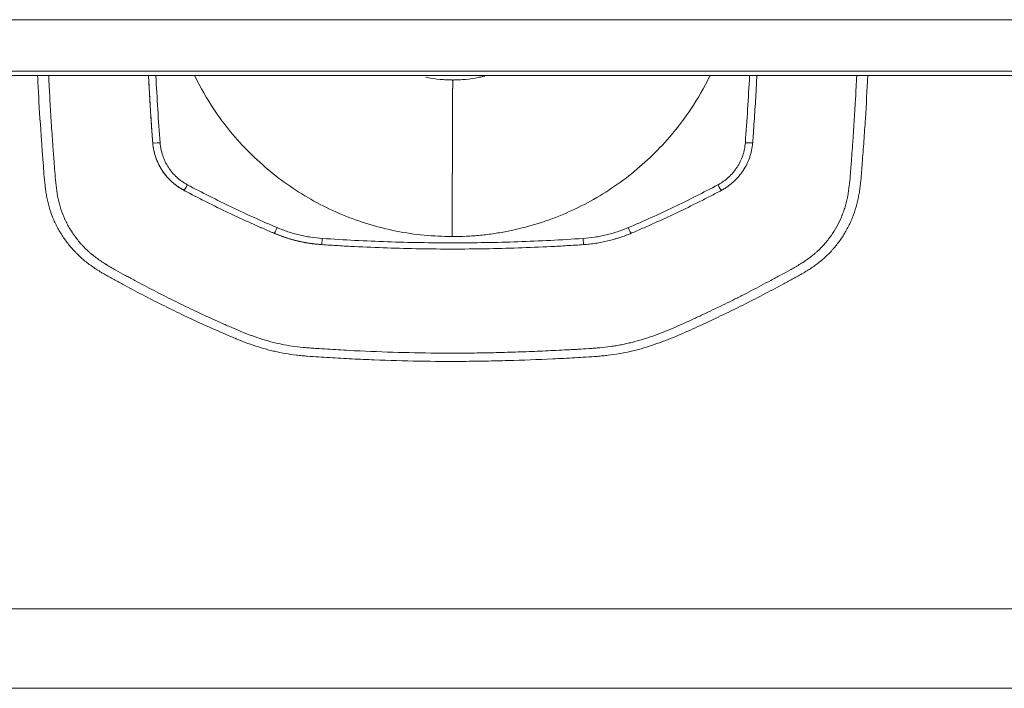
# Model space of a CAD drawing. Header units: millimetres. Extents: x 0 to 594, y 0 to 420.
# Tile 308 of 656: x 256.12 to 262.79, y 268.23 to 272.76. Entities that reach past the tile are written whole.
import ezdxf

# ---------------------------------------------------------------- set-up
doc = ezdxf.new("R2010")
doc.units = ezdxf.units.MM
doc.layers.add('1', color=7, linetype='Continuous', true_color=0xffffff)

msp = doc.modelspace()

# ---------------------------------------------------------------- linework, layer by layer
at = {"layer": '1', "color": 155, "linetype": 'Continuous', "lineweight": 13}
for p, q in [((257.0233, 271.9244), (257.0233, 271.9244)), ((257.2348, 271.6012), (257.2348, 271.6012)), ((257.8459, 271.3105), (257.8459, 271.3105))]:
    msp.add_line(p, q, dxfattribs=at)
at = {"layer": '1', "color": 155, "linetype": 'Continuous', "lineweight": 18}
msp.add_line((258.1568, 271.2344), (258.1569, 271.2344), dxfattribs=at)
at = {"layer": '1', "color": 155, "linetype": 'Continuous', "lineweight": 13}
for centre, major_axis, ratio, start_param, end_param in [((280.9646, 272.8253), (-501.6214, -0.002), 0.000138, 1.518014, 1.624093), ((280.9646, 272.4766), (-501.2727, -0.002), 0.000138, 1.518013, 1.624092), ((257.0732, 271.9281), (-0.0499, -0.0038), 0.107233, 0.001729, 1.564408), ((261.0363, 271.9282), (-0.0499, 0.0038), 0.106972, 1.580664, 3.143343), ((257.2582, 271.6454), (-0.0234, -0.0442), 0.063149, 0.000692, 1.455851), ((260.8511, 271.6454), (-0.0234, 0.0442), 0.06009, 1.687369, 3.142528), ((257.8654, 271.3565), (-0.0195, -0.046), 0.062481, 0.000551, 1.428701), ((260.2438, 271.3566), (0.0195, -0.046), 0.059293, 4.85584, 6.28399), ((258.1719, 271.2835), (-0.0034, -0.0499), 0.012696, 6.283165, 7.693221), ((259.9373, 271.2835), (-0.0034, 0.0499), 0.009235, 1.73179, 3.141847)]:
    msp.add_ellipse(centre, major_axis=major_axis, ratio=ratio, start_param=start_param, end_param=end_param, dxfattribs=at)
at = {"layer": '1', "color": 155, "linetype": 'Continuous', "lineweight": 18}
for points, knots in [([(254.5428, 272.379), (258.1013, 272.379), (265.2204, 272.379), (275.9077, 272.379), (286.5968, 272.379), (297.1776, 272.3791), (304.1901, 272.3792), (307.6422, 272.3792)], [0, 0, 0, 0, 0.201201, 0.402401, 0.603602, 0.804802, 1, 1, 1, 1]), ([(256.2942, 271.6355), (256.2913, 271.6605), (256.289, 271.6855), (256.2849, 271.7356), (256.2832, 271.7607), (256.2805, 271.7983), (256.2796, 271.8109), (256.2777, 271.836), (256.2767, 271.8485), (256.2739, 271.8862), (256.272, 271.9113), (256.263, 272.0369), (256.2567, 272.1376), (256.2486, 272.2852), (256.2462, 272.332), (256.2441, 272.3789)], [0, 0, 0, 0, 0.101461, 0.101461, 0.202922, 0.202922, 0.253653, 0.253653, 0.304383, 0.304383, 0.405844, 0.405844, 0.811688, 0.811688, 1, 1, 1, 1]), ([(261.8652, 272.3782), (261.8607, 272.2805), (261.8553, 272.1829), (261.846, 272.0353), (261.8427, 271.9852), (261.8355, 271.8851), (261.8317, 271.835), (261.8269, 271.7726), (261.8255, 271.7538), (261.824, 271.7351), (261.823, 271.7226), (261.8225, 271.7164), (261.8211, 271.6976), (261.8195, 271.6789), (261.8177, 271.6602), (261.8164, 271.6478), (261.8158, 271.6415), (261.8136, 271.6229), (261.8119, 271.6105), (261.8082, 271.5858), (261.8061, 271.5736), (261.7991, 271.5369), (261.7934, 271.5127), (261.7797, 271.465), (261.7717, 271.4414), (261.7612, 271.4153), (261.7601, 271.4124), (261.7577, 271.4066), (261.7565, 271.4037), (261.7528, 271.395), (261.7502, 271.3893), (261.7424, 271.3723), (261.737, 271.3611), (261.7197, 271.3281), (261.7072, 271.3068), (261.68, 271.2654), (261.6654, 271.2453), (261.6457, 271.2211), (261.6397, 271.2139), (261.6335, 271.2068), (261.6294, 271.2021), (261.6273, 271.1997), (261.6168, 271.188), (261.5996, 271.1699), (261.5815, 271.1527), (261.5631, 271.136), (261.5536, 271.128), (261.5247, 271.1045), (261.5046, 271.0898), (261.4735, 271.0689), (261.4629, 271.0621), (261.447, 271.0522), (261.4416, 271.0489), (261.4309, 271.0424), (261.4255, 271.0392), (261.3984, 271.0233), (261.3765, 271.0112), (261.3434, 270.9933), (261.3323, 270.9873), (261.3102, 270.9756), (261.2991, 270.9697), (261.2437, 270.9403), (261.1995, 270.9168), (261.1107, 270.8701), (261.0662, 270.8471), (260.9765, 270.8021), (260.9314, 270.7802), (260.8408, 270.7371), (260.7954, 270.7158), (260.7271, 270.6841), (260.7044, 270.6736), (260.6587, 270.6528), (260.6129, 270.6323), (260.5667, 270.6127), (260.5319, 270.5984), (260.5202, 270.5938), (260.4968, 270.5846), (260.4851, 270.5802), (260.4498, 270.5671), (260.4261, 270.5588), (260.3784, 270.5431), (260.3544, 270.5358), (260.3182, 270.5256), (260.3, 270.5207), (260.2817, 270.5162), (260.2694, 270.5132), (260.2633, 270.5118), (260.2326, 270.5048), (260.208, 270.4999), (260.1584, 270.4914), (260.1336, 270.4879), (260.0961, 270.4833), (260.0836, 270.482), (260.0586, 270.4795), (260.0461, 270.4783), (259.9833, 270.473), (259.933, 270.4703), (259.8325, 270.4649), (259.7822, 270.4624), (259.6313, 270.4554), (259.5306, 270.4514), (259.3796, 270.4471), (259.3293, 270.4459), (259.2286, 270.4441), (259.1782, 270.4435), (259.0271, 270.4426), (258.8258, 270.4437), (258.6245, 270.4494), (258.4736, 270.4553), (258.4233, 270.4576), (258.3228, 270.4626), (258.2725, 270.4654), (258.172, 270.4715), (258.1217, 270.4749), (258.0652, 270.4789), (258.059, 270.4794), (258.0464, 270.4804), (258.0277, 270.4821), (258.0089, 270.4841), (257.9716, 270.4886), (257.9467, 270.4923), (257.8973, 270.5008), (257.8727, 270.5056), (257.8421, 270.5126), (257.836, 270.514), (257.8238, 270.517), (257.8177, 270.5185), (257.7994, 270.5232), (257.7873, 270.5264), (257.727, 270.5437), (257.6798, 270.5602), (257.6213, 270.5828), (257.6097, 270.5874), (257.5864, 270.5968), (257.5517, 270.6111), (257.5172, 270.626), (257.4483, 270.656), (257.4026, 270.6764), (257.3115, 270.718), (257.2661, 270.7391), (257.1757, 270.7823), (257.0856, 270.8262), (256.9964, 270.8717), (256.9076, 270.918), (256.8634, 270.9415), (256.7972, 270.977), (256.7751, 270.9888), (256.7312, 271.013), (256.7095, 271.0253), (256.6826, 271.0414), (256.6772, 271.0446), (256.6666, 271.0512), (256.6612, 271.0545), (256.6454, 271.0645), (256.6349, 271.0713), (256.604, 271.0923), (256.584, 271.107), (256.5455, 271.1383), (256.527, 271.155), (256.505, 271.177), (256.4984, 271.1837), (256.492, 271.1905), (256.4877, 271.1951), (256.4856, 271.1974), (256.4751, 271.209), (256.467, 271.2185), (256.4434, 271.2473), (256.4287, 271.2673), (256.4014, 271.3084), (256.3888, 271.3297), (256.3715, 271.3625), (256.3659, 271.3737), (256.3581, 271.3906), (256.3555, 271.3963), (256.3505, 271.4078), (256.3481, 271.4135), (256.3365, 271.4424), (256.3284, 271.4658), (256.3182, 271.5015), (256.3152, 271.5134), (256.3097, 271.5375), (256.3047, 271.5617), (256.2998, 271.5923), (256.2968, 271.6139), (256.2955, 271.6247), (256.2948, 271.6301), (256.2945, 271.6328), (256.2943, 271.6342), (256.2943, 271.6348), (256.2942, 271.6352), (256.2942, 271.6353), (256.2942, 271.6355)], [0, 0, 0, 0, 0.040547, 0.040547, 0.061405, 0.061405, 0.082263, 0.082263, 0.087477, 0.090084, 0.090084, 0.092691, 0.092691, 0.097906, 0.100513, 0.100513, 0.10312, 0.10312, 0.108335, 0.108335, 0.113549, 0.113549, 0.123978, 0.123978, 0.134407, 0.134407, 0.13571, 0.13571, 0.137014, 0.137014, 0.139621, 0.139621, 0.144836, 0.144836, 0.155264, 0.155264, 0.165693, 0.165693, 0.168301, 0.169604, 0.169604, 0.170908, 0.170908, 0.176122, 0.181337, 0.181337, 0.186551, 0.186551, 0.19698, 0.19698, 0.202194, 0.202194, 0.204801, 0.204801, 0.207409, 0.207409, 0.217837, 0.217837, 0.223052, 0.223052, 0.228266, 0.228266, 0.249124, 0.249124, 0.269982, 0.269982, 0.290839, 0.290839, 0.311697, 0.311697, 0.322126, 0.322126, 0.332555, 0.342983, 0.342983, 0.348198, 0.348198, 0.353412, 0.353412, 0.363841, 0.363841, 0.37427, 0.37427, 0.379484, 0.382092, 0.382092, 0.384699, 0.384699, 0.395128, 0.395128, 0.405556, 0.405556, 0.410771, 0.410771, 0.415985, 0.415985, 0.436843, 0.436843, 0.457701, 0.457701, 0.499416, 0.499416, 0.520274, 0.520274, 0.541131, 0.541131, 0.582847, 0.624562, 0.624562, 0.64542, 0.64542, 0.666277, 0.666277, 0.687135, 0.687135, 0.689742, 0.689742, 0.692349, 0.697564, 0.697564, 0.707993, 0.707993, 0.718421, 0.718421, 0.721029, 0.721029, 0.723636, 0.723636, 0.72885, 0.72885, 0.749708, 0.749708, 0.754922, 0.754922, 0.760137, 0.770566, 0.770566, 0.791423, 0.791423, 0.812281, 0.812281, 0.833139, 0.853996, 0.853996, 0.874854, 0.874854, 0.885283, 0.885283, 0.895712, 0.895712, 0.898319, 0.898319, 0.900926, 0.900926, 0.90614, 0.90614, 0.916569, 0.916569, 0.926998, 0.926998, 0.929605, 0.930909, 0.930909, 0.932213, 0.932213, 0.937427, 0.937427, 0.947856, 0.947856, 0.958285, 0.958285, 0.963499, 0.963499, 0.966106, 0.966106, 0.968713, 0.968713, 0.979142, 0.979142, 0.984357, 0.984357, 0.989571, 0.994786, 0.997393, 0.998696, 0.999348, 0.999674, 0.999837, 0.999919, 0.999919, 1, 1, 1, 1]), ([(261.1147, 272.3785), (261.1125, 272.3355), (261.1102, 272.2925), (261.1047, 272.1953), (261.0997, 272.1139), (261.0931, 272.0191), (261.0897, 271.9717), (261.0879, 271.9481), (261.0872, 271.9379), (261.0867, 271.9311), (261.0864, 271.9278), (261.0861, 271.9244)], [0, 0, 0, 0, 0.283539, 0.283539, 0.64177, 0.820885, 0.910442, 0.955221, 0.977611, 0.977611, 1, 1, 1, 1]), ([(259.052, 271.2878), (259.052, 271.3029), (259.052, 271.3218), (259.052, 271.3444), (259.052, 271.3594), (259.052, 271.3764), (259.052, 271.3914), (259.052, 271.4007), (259.052, 271.4101), (259.052, 271.425), (259.052, 271.4418), (259.052, 271.4566), (259.052, 271.4788), (259.0521, 271.4989), (259.0521, 271.5171), (259.0521, 271.5243), (259.0521, 271.537), (259.0521, 271.5513), (259.0521, 271.5638), (259.0521, 271.5708), (259.0521, 271.5814), (259.0521, 271.5972), (259.0522, 271.6128), (259.0522, 271.6231), (259.0522, 271.6299), (259.0522, 271.6452), (259.0522, 271.6604), (259.0522, 271.6728), (259.0522, 271.6761), (259.0522, 271.6783), (259.0522, 271.6824), (259.0522, 271.6954), (259.0523, 271.7098), (259.0523, 271.7224), (259.0523, 271.7263), (259.0523, 271.7301), (259.0523, 271.7394), (259.0523, 271.7524), (259.0523, 271.764), (259.0523, 271.7699), (259.0523, 271.7718), (259.0523, 271.7736), (259.0524, 271.7795), (259.0524, 271.8083), (259.0525, 271.8371), (259.0525, 271.863), (259.0525, 271.8732), (259.0525, 271.8832), (259.0526, 271.8931), (259.0526, 271.9027), (259.0526, 271.9146), (259.0526, 271.9261), (259.0527, 271.9352), (259.0527, 271.944), (259.0527, 271.9527), (259.0527, 271.9613), (259.0528, 271.9739), (259.0528, 271.986), (259.0528, 271.9977), (259.0528, 272.0054), (259.0529, 272.0138), (259.0529, 272.0212), (259.0529, 272.0257), (259.0529, 272.0302), (259.0529, 272.0372), (259.053, 272.0449), (259.053, 272.0517), (259.053, 272.06), (259.0531, 272.0676), (259.0531, 272.0738), (259.0531, 272.0758), (259.0531, 272.0777), (259.0531, 272.0839), (259.0531, 272.0909), (259.0532, 272.0982), (259.0532, 272.1039), (259.0532, 272.1109), (259.0533, 272.1176), (259.0533, 272.1229), (259.0533, 272.1282), (259.0533, 272.1333), (259.0534, 272.1383), (259.0534, 272.1456), (259.0534, 272.1528), (259.0535, 272.1596), (259.0535, 272.1641), (259.0535, 272.1691), (259.0535, 272.1734), (259.0536, 272.176), (259.0536, 272.1786), (259.0536, 272.1827), (259.0536, 272.187), (259.0536, 272.19), (259.0536, 272.1912), (259.0537, 272.1924), (259.0537, 272.1963), (259.0537, 272.2004), (259.0537, 272.2038), (259.0537, 272.2047), (259.0537, 272.2053), (259.0537, 272.2065), (259.0538, 272.2101), (259.0538, 272.214), (259.0538, 272.2174), (259.0538, 272.2185), (259.0538, 272.2195), (259.0539, 272.222), (259.0539, 272.2255), (259.0539, 272.2287), (259.0539, 272.2306), (259.0539, 272.2326), (259.054, 272.2357), (259.054, 272.239), (259.054, 272.2419), (259.054, 272.2463), (259.0541, 272.2504), (259.0541, 272.2544), (259.0541, 272.2571), (259.0542, 272.2596), (259.0542, 272.2621), (259.0542, 272.2646), (259.0543, 272.2676), (259.0543, 272.2706), (259.0543, 272.2729), (259.0543, 272.2757), (259.0544, 272.2784), (259.0544, 272.2811), (259.0544, 272.2837), (259.0545, 272.2867), (259.0545, 272.2901), (259.0546, 272.2929), (259.0546, 272.2957), (259.0546, 272.2983), (259.0547, 272.3009), (259.0547, 272.3042), (259.0548, 272.3074), (259.0548, 272.3103), (259.0549, 272.3125), (259.0549, 272.3146), (259.0549, 272.3167), (259.055, 272.3186), (259.055, 272.3205), (259.055, 272.3223), (259.0551, 272.3247), (259.0551, 272.3269), (259.0552, 272.3291), (259.0552, 272.3306), (259.0553, 272.3321), (259.0553, 272.3335), (259.0553, 272.3349), (259.0554, 272.3364), (259.0554, 272.3377), (259.0555, 272.3387), (259.0555, 272.3397), (259.0555, 272.3408), (259.0556, 272.3421), (259.0556, 272.3431), (259.0557, 272.3441), (259.0557, 272.3451), (259.0557, 272.346), (259.0558, 272.3471), (259.0558, 272.3477), (259.0558, 272.3481)], [0, 0, 0, 0, 0.016744, 0.02093, 0.025115, 0.033487, 0.039766, 0.041859, 0.043952, 0.050231, 0.058603, 0.062789, 0.066975, 0.083718, 0.085811, 0.087904, 0.09209, 0.100462, 0.104648, 0.106741, 0.108834, 0.117206, 0.125577, 0.12767, 0.129763, 0.133949, 0.146507, 0.148862, 0.149646, 0.150693, 0.151739, 0.154879, 0.167436, 0.170576, 0.171622, 0.172669, 0.175808, 0.18418, 0.190459, 0.192029, 0.192552, 0.193075, 0.194645, 0.200924, 0.234411, 0.238597, 0.242783, 0.251155, 0.255341, 0.259527, 0.267898, 0.27627, 0.280456, 0.284642, 0.293014, 0.2972, 0.301386, 0.318129, 0.322315, 0.326501, 0.334873, 0.341152, 0.343245, 0.345338, 0.351617, 0.359988, 0.364174, 0.36836, 0.380918, 0.384057, 0.385104, 0.38615, 0.38929, 0.401848, 0.406033, 0.410219, 0.418591, 0.426963, 0.431149, 0.435335, 0.443707, 0.447893, 0.452079, 0.468822, 0.473008, 0.477194, 0.485566, 0.491845, 0.493938, 0.496031, 0.502309, 0.510681, 0.513821, 0.514867, 0.515914, 0.519053, 0.531611, 0.533965, 0.53475, 0.535797, 0.536843, 0.539983, 0.55254, 0.55568, 0.556726, 0.557773, 0.560912, 0.569284, 0.575563, 0.577656, 0.579749, 0.586028, 0.5944, 0.598585, 0.602771, 0.619515, 0.623701, 0.627887, 0.636259, 0.640445, 0.64463, 0.653002, 0.661374, 0.66556, 0.669746, 0.682304, 0.68649, 0.690676, 0.703233, 0.711605, 0.719977, 0.728349, 0.736721, 0.745092, 0.753464, 0.770208, 0.77858, 0.786952, 0.795323, 0.803695, 0.812067, 0.820439, 0.828811, 0.837182, 0.853926, 0.862298, 0.87067, 0.879042, 0.887413, 0.895785, 0.904157, 0.916715, 0.920901, 0.925087, 0.937644, 0.946016, 0.954388, 0.96276, 0.971132, 0.979503, 0.987875, 1, 1, 1, 1]), ([(257.2348, 271.6012), (257.2346, 271.6013), (257.2344, 271.6014), (257.2339, 271.6017), (257.2332, 271.6021), (257.2316, 271.6029), (257.2283, 271.6047), (257.2219, 271.6083), (257.2092, 271.6159), (257.1916, 271.6274), (257.1782, 271.6376), (257.1683, 271.6455), (257.1651, 271.6482), (257.1587, 271.6537), (257.1555, 271.6565), (257.1399, 271.6708), (257.1283, 271.6829), (257.1067, 271.7083), (257.0967, 271.7217), (257.0829, 271.7427), (257.0786, 271.7499), (257.0734, 271.759), (257.0723, 271.7609), (257.0703, 271.7646), (257.0693, 271.7665), (257.0664, 271.7721), (257.0644, 271.7758), (257.0552, 271.7947), (257.0489, 271.8101), (257.0381, 271.8417), (257.0337, 271.8578), (257.0295, 271.8784), (257.0287, 271.8825), (257.0273, 271.8908), (257.0266, 271.895), (257.0255, 271.9033), (257.0247, 271.9096), (257.024, 271.917), (257.0236, 271.9207), (257.0235, 271.9225), (257.0234, 271.9233), (257.0234, 271.9238), (257.0234, 271.9241), (257.0233, 271.9244)], [0, 0, 0, 0, 0.001953, 0.001953, 0.003906, 0.007812, 0.015625, 0.03125, 0.0625, 0.125, 0.1875, 0.1875, 0.21875, 0.21875, 0.25, 0.25, 0.375, 0.375, 0.5, 0.5, 0.5625, 0.5625, 0.578125, 0.578125, 0.59375, 0.59375, 0.625, 0.625, 0.75, 0.75, 0.875, 0.875, 0.90625, 0.90625, 0.9375, 0.9375, 0.96875, 0.984375, 0.992187, 0.996094, 0.998047, 0.998047, 1, 1, 1, 1]), ([(261.0861, 271.9244), (261.0861, 271.9241), (261.0861, 271.9238), (261.0861, 271.9233), (261.086, 271.9225), (261.0858, 271.9207), (261.0855, 271.917), (261.0848, 271.9097), (261.083, 271.8951), (261.0794, 271.8744), (261.0755, 271.858), (261.0722, 271.8459), (261.071, 271.8418), (261.0686, 271.8338), (261.0673, 271.8298), (261.0604, 271.8098), (261.054, 271.7943), (261.0393, 271.7643), (261.0311, 271.7498), (261.0174, 271.7288), (261.0125, 271.7219), (261.0062, 271.7135), (261.005, 271.7118), (261.0024, 271.7084), (261.0011, 271.7068), (260.9971, 271.7018), (260.9944, 271.6986), (260.9808, 271.6825), (260.9692, 271.6705), (260.9445, 271.648), (260.9315, 271.6375), (260.9143, 271.6254), (260.9109, 271.623), (260.9038, 271.6183), (260.9002, 271.616), (260.893, 271.6116), (260.8875, 271.6084), (260.8811, 271.6047), (260.8778, 271.603), (260.8762, 271.6021), (260.8755, 271.6017), (260.875, 271.6015), (260.8748, 271.6013), (260.8745, 271.6012)], [0, 0, 0, 0, 0.001953, 0.001953, 0.003906, 0.007813, 0.015625, 0.03125, 0.0625, 0.125, 0.1875, 0.1875, 0.21875, 0.21875, 0.25, 0.25, 0.375, 0.375, 0.5, 0.5, 0.5625, 0.5625, 0.578125, 0.578125, 0.59375, 0.59375, 0.625, 0.625, 0.75, 0.75, 0.875, 0.875, 0.90625, 0.90625, 0.9375, 0.9375, 0.96875, 0.984375, 0.992187, 0.996094, 0.998047, 0.998047, 1, 1, 1, 1]), ([(257.2348, 271.6012), (257.2846, 271.5748), (257.3347, 271.5489), (257.4356, 271.4982), (257.4862, 271.4735), (257.6391, 271.4008), (257.742, 271.3545), (257.8459, 271.3105)], [0, 0, 0, 0, 0.25, 0.25, 0.5, 0.5, 1, 1, 1, 1]), ([(260.8745, 271.6012), (260.8496, 271.588), (260.8246, 271.5749), (260.7745, 271.5491), (260.7493, 271.5363), (260.6737, 271.4983), (260.623, 271.4735), (260.5211, 271.425), (260.4699, 271.4013), (260.3927, 271.3666), (260.3669, 271.3552), (260.3152, 271.3327), (260.2893, 271.3215), (260.2633, 271.3105)], [0, 0, 0, 0, 0.125, 0.125, 0.25, 0.25, 0.5, 0.5, 0.75, 0.75, 0.875, 0.875, 1, 1, 1, 1]), ([(258.1685, 271.2336), (258.1668, 271.2337), (258.165, 271.2338), (258.1616, 271.2341), (258.1564, 271.2345), (258.1442, 271.2355), (258.12, 271.2379), (258.0994, 271.2406), (258.0788, 271.2437), (258.0719, 271.2448), (258.0582, 271.2472), (258.0377, 271.251), (258.0174, 271.2554), (257.9971, 271.2602), (257.9904, 271.2619), (257.9769, 271.2654), (257.9568, 271.2709), (257.9237, 271.281), (257.8975, 271.2902), (257.8781, 271.2975), (257.8684, 271.3013), (257.8571, 271.3058), (257.8523, 271.3078), (257.8491, 271.3092), (257.8475, 271.3098), (257.8459, 271.3105)], [0, 0, 0, 0, 0.015625, 0.015625, 0.03125, 0.0625, 0.125, 0.25, 0.25, 0.3125, 0.3125, 0.375, 0.5, 0.5, 0.5625, 0.5625, 0.625, 0.75, 0.875, 0.875, 0.9375, 0.96875, 0.984375, 0.984375, 1, 1, 1, 1]), ([(260.2633, 271.3105), (260.2617, 271.3098), (260.2601, 271.3092), (260.2569, 271.3078), (260.2521, 271.3058), (260.2408, 271.3013), (260.2182, 271.2925), (260.1986, 271.2856), (260.1788, 271.2791), (260.1721, 271.277), (260.1589, 271.2729), (260.1389, 271.2671), (260.1187, 271.2618), (260.0984, 271.257), (260.0917, 271.2554), (260.0781, 271.2525), (260.0577, 271.2483), (260.0235, 271.2424), (259.996, 271.2388), (259.9753, 271.2365), (259.9649, 271.2355), (259.9528, 271.2345), (259.9476, 271.2341), (259.9442, 271.2338), (259.9424, 271.2337), (259.9407, 271.2336)], [0, 0, 0, 0, 0.015625, 0.015625, 0.03125, 0.0625, 0.125, 0.25, 0.25, 0.3125, 0.3125, 0.375, 0.5, 0.5, 0.5625, 0.5625, 0.625, 0.75, 0.875, 0.875, 0.9375, 0.96875, 0.984375, 0.984375, 1, 1, 1, 1]), ([(259.9407, 271.2336), (259.9223, 271.2324), (259.9038, 271.2311), (259.8669, 271.2288), (259.8116, 271.2254), (259.6825, 271.2183), (259.5717, 271.2137), (259.3501, 271.2062), (259.2023, 271.2037), (258.9805, 271.2037), (258.9066, 271.2043), (258.7589, 271.2068), (258.6112, 271.2105), (258.4267, 271.2183), (258.2976, 271.2254), (258.2422, 271.2288), (258.2054, 271.2311), (258.1869, 271.2323), (258.1685, 271.2336)], [0, 0, 0, 0, 0.03125, 0.03125, 0.0625, 0.125, 0.25, 0.25, 0.5, 0.5, 0.625, 0.625, 0.75, 0.875, 0.9375, 0.96875, 0.96875, 1, 1, 1, 1]), ([(258.172, 271.2754), (258.3189, 271.2655), (258.4659, 271.258), (258.6865, 271.2505), (258.7601, 271.2487), (258.9073, 271.2462), (258.9809, 271.2455), (259.2018, 271.2455), (259.349, 271.248), (259.6434, 271.258), (259.7905, 271.2655), (259.9374, 271.2755)], [0, 0, 0, 0, 0.25, 0.25, 0.375, 0.375, 0.5, 0.5, 0.75, 0.75, 1, 1, 1, 1]), ([(219.4437, 268.7688), (221.0911, 268.7687), (222.7385, 268.7687), (226.0333, 268.7686), (227.6807, 268.7686), (230.1519, 268.7687), (230.9756, 268.7687), (232.623, 268.7687), (234.2705, 268.7687), (235.9179, 268.7687), (237.5654, 268.7687), (238.3891, 268.7687), (240.8603, 268.7687), (242.5077, 268.7687), (244.9789, 268.7687), (245.8026, 268.7687), (247.0382, 268.7687), (247.4501, 268.7687), (248.2738, 268.7687), (248.6857, 268.7687), (249.9213, 268.7687), (250.745, 268.7686), (252.3924, 268.7686), (253.2162, 268.7686), (255.6873, 268.7686), (257.3348, 268.7686), (260.6297, 268.7686), (262.2771, 268.7685), (265.572, 268.7685), (267.2195, 268.7685), (272.1619, 268.7685), (275.4568, 268.7685), (282.0466, 268.7685), (285.3415, 268.7684), (291.9313, 268.7684), (295.2262, 268.7684), (298.5211, 268.7684)], [0, 0, 0, 0, 0.0625, 0.0625, 0.125, 0.125, 0.15625, 0.15625, 0.1875, 0.21875, 0.21875, 0.25, 0.25, 0.3125, 0.3125, 0.34375, 0.34375, 0.359375, 0.359375, 0.375, 0.375, 0.40625, 0.40625, 0.4375, 0.4375, 0.5, 0.5, 0.5625, 0.5625, 0.625, 0.625, 0.75, 0.75, 0.875, 0.875, 1, 1, 1, 1]), ([(325.2569, 268.2297), (320.8102, 268.2297), (316.3634, 268.2297), (307.47, 268.2297), (303.0233, 268.2297), (296.3532, 268.2297), (294.1299, 268.2297), (289.6832, 268.2297), (287.4598, 268.2297), (283.0131, 268.2297), (280.7897, 268.2297), (276.343, 268.2297), (274.1196, 268.2297), (269.6729, 268.2297), (267.4496, 268.2297), (263.0029, 268.2297), (260.7795, 268.2297), (256.3328, 268.2297), (254.1094, 268.2297), (249.6627, 268.2297), (247.4394, 268.2297), (242.9927, 268.2297), (240.7693, 268.2297), (236.3226, 268.2297), (234.0993, 268.2297), (230.7644, 268.2297), (229.6527, 268.2297), (227.4294, 268.2297), (226.3178, 268.2297), (224.6503, 268.2297), (224.0945, 268.2297), (222.9829, 268.2297), (221.3155, 268.2297), (219.648, 268.2297), (217.9806, 268.2297), (217.4248, 268.2297), (216.3154, 268.2297), (215.7619, 268.2297), (215.2083, 268.2297)], [0, 0, 0, 0, 0.121219, 0.121219, 0.242439, 0.242439, 0.303049, 0.303049, 0.363658, 0.363658, 0.424268, 0.424268, 0.484878, 0.484878, 0.545488, 0.545488, 0.606097, 0.606097, 0.666707, 0.666707, 0.727317, 0.727317, 0.787927, 0.787927, 0.848536, 0.848536, 0.878841, 0.878841, 0.909146, 0.909146, 0.924298, 0.924298, 0.939451, 0.969756, 0.969756, 0.984908, 0.984908, 1, 1, 1, 1]), ([(215.2083, 268.2297), (215.7619, 268.2297), (216.3154, 268.2297), (217.4248, 268.2297), (217.9806, 268.2297), (219.648, 268.2297), (221.3155, 268.2297), (222.9829, 268.2297), (224.0945, 268.2297), (224.6503, 268.2297), (226.3178, 268.2297), (227.4294, 268.2297), (229.6527, 268.2297), (230.7644, 268.2297), (234.0993, 268.2297), (236.3226, 268.2297), (240.7693, 268.2297), (242.9927, 268.2297), (247.4394, 268.2297), (249.6627, 268.2297), (254.1094, 268.2297), (256.3328, 268.2297), (260.7795, 268.2297), (263.0029, 268.2297), (267.4496, 268.2297), (269.6729, 268.2297), (274.1196, 268.2297), (276.343, 268.2297), (280.7897, 268.2297), (283.0131, 268.2297), (287.4598, 268.2297), (289.6832, 268.2297), (294.1299, 268.2297), (296.3532, 268.2297), (303.0233, 268.2297), (307.47, 268.2297), (316.3634, 268.2297), (320.8102, 268.2297), (325.2569, 268.2297)], [0, 0, 0, 0, 0.015092, 0.015092, 0.030244, 0.030244, 0.060549, 0.075702, 0.075702, 0.090854, 0.090854, 0.121159, 0.121159, 0.151464, 0.151464, 0.212073, 0.212073, 0.272683, 0.272683, 0.333293, 0.333293, 0.393903, 0.393903, 0.454512, 0.454512, 0.515122, 0.515122, 0.575732, 0.575732, 0.636342, 0.636342, 0.696951, 0.696951, 0.757561, 0.757561, 0.878781, 0.878781, 1, 1, 1, 1])]:
    msp.add_open_spline(points, degree=3, knots=knots, dxfattribs=at)
at = {"layer": '1', "color": 155, "linetype": 'Continuous', "lineweight": 13}
for points, knots in [([(256.319, 272.3789), (256.3203, 272.3521), (256.3216, 272.3254), (256.3254, 272.2493), (256.3281, 272.1999), (256.3339, 272.1013), (256.337, 272.0521), (256.342, 271.9783), (256.3437, 271.9537), (256.3463, 271.9168), (256.3472, 271.9045), (256.349, 271.88), (256.35, 271.8677), (256.3518, 271.8431), (256.3527, 271.8309), (256.3546, 271.8063), (256.3555, 271.794), (256.3581, 271.7572), (256.3598, 271.7327), (256.3637, 271.6836), (256.3659, 271.6592), (256.3716, 271.6103), (256.375, 271.586), (256.3816, 271.55), (256.3841, 271.5381), (256.3883, 271.5203), (256.3898, 271.5144), (256.3929, 271.5026), (256.3946, 271.4967), (256.4033, 271.4675), (256.4116, 271.4445), (256.4225, 271.419), (256.4237, 271.4162), (256.4263, 271.4105), (256.4301, 271.4021), (256.434, 271.3938), (256.4422, 271.3773), (256.4479, 271.3665), (256.4659, 271.3347), (256.479, 271.3141), (256.5075, 271.2745), (256.5228, 271.2554), (256.5413, 271.2347), (256.5434, 271.2324), (256.5476, 271.2278), (256.5539, 271.2211), (256.569, 271.2057), (256.5824, 271.193), (256.5961, 271.1808), (256.6007, 271.1768), (256.6101, 271.1689), (256.6148, 271.165), (256.6292, 271.1536), (256.639, 271.1462), (256.6588, 271.1318), (256.669, 271.1248), (256.6843, 271.1146), (256.6921, 271.1096), (256.7012, 271.1038), (256.7058, 271.1009), (256.7081, 271.0995), (256.7092, 271.0988), (256.7097, 271.0985), (256.71, 271.0983), (256.7102, 271.0982), (256.7104, 271.0981)], [0, 0, 0, 0, 0.056802, 0.056802, 0.161601, 0.161601, 0.266401, 0.266401, 0.318801, 0.318801, 0.345001, 0.345001, 0.371201, 0.371201, 0.397401, 0.397401, 0.423601, 0.423601, 0.476001, 0.476001, 0.528401, 0.528401, 0.580801, 0.580801, 0.607001, 0.607001, 0.620101, 0.620101, 0.633201, 0.633201, 0.685601, 0.685601, 0.69215, 0.69215, 0.6987, 0.7118, 0.7118, 0.738, 0.738, 0.7904, 0.7904, 0.8428, 0.8428, 0.84935, 0.84935, 0.8559, 0.869, 0.8952, 0.8952, 0.9083, 0.9083, 0.9214, 0.9214, 0.9476, 0.9476, 0.9738, 0.9738, 0.9869, 0.99345, 0.996725, 0.998363, 0.999181, 0.999591, 0.999591, 1, 1, 1, 1]), ([(256.7104, 271.0981), (256.7312, 271.0852), (256.7524, 271.0728), (256.795, 271.0488), (256.8165, 271.0371), (256.8489, 271.0196), (256.8596, 271.0138), (256.8812, 271.0021), (256.892, 270.9963), (256.9244, 270.979), (256.946, 270.9674), (256.9893, 270.9446), (257.011, 270.9332), (257.0545, 270.9107), (257.1199, 270.8773), (257.1858, 270.8447), (257.2519, 270.8126), (257.274, 270.802), (257.3183, 270.781), (257.3848, 270.7498), (257.4517, 270.7195), (257.5077, 270.6947), (257.5189, 270.6897), (257.5414, 270.6799), (257.5526, 270.675), (257.5864, 270.6605), (257.6089, 270.651), (257.6544, 270.6326), (257.6772, 270.6237), (257.7233, 270.6069), (257.7464, 270.5989), (257.7815, 270.588), (257.7933, 270.5845), (257.8169, 270.5779), (257.8288, 270.5747), (257.8646, 270.5658), (257.8886, 270.5605), (257.9368, 270.5513), (257.961, 270.5474), (258.0096, 270.5408), (258.034, 270.5381), (258.0646, 270.5355), (258.0708, 270.535), (258.083, 270.5342), (258.1015, 270.5328), (258.1444, 270.5298), (258.1813, 270.5274), (258.255, 270.5228), (258.3042, 270.5199), (258.5501, 270.5071), (258.7469, 270.501), (258.9931, 270.499), (259.0424, 270.4989), (259.1409, 270.4992), (259.1901, 270.4996), (259.2886, 270.5011), (259.3379, 270.5021), (259.4363, 270.5047), (259.4856, 270.5063), (259.584, 270.5098), (259.6332, 270.5119), (259.7316, 270.5162), (259.7931, 270.5192), (259.8546, 270.5224), (259.8792, 270.5237), (259.8915, 270.5244), (259.9284, 270.5264), (259.953, 270.5278), (259.9898, 270.5304), (260.0021, 270.5312), (260.0267, 270.5332), (260.0389, 270.5343), (260.0757, 270.5378), (260.1002, 270.5405), (260.1367, 270.5455), (260.1488, 270.5474), (260.1731, 270.5514), (260.1852, 270.5535), (260.2093, 270.5582), (260.2213, 270.5608), (260.2453, 270.5661), (260.2573, 270.569), (260.2931, 270.578), (260.3168, 270.5847), (260.3637, 270.599), (260.387, 270.6066), (260.4334, 270.6229), (260.4564, 270.6315), (260.5021, 270.6495), (260.5248, 270.6588), (260.5926, 270.6877), (260.6372, 270.708), (260.6929, 270.7338), (260.704, 270.739), (260.7262, 270.7494), (260.7373, 270.7546), (260.7707, 270.7703), (260.7929, 270.7807), (260.8594, 270.8124), (260.9035, 270.8337), (260.9585, 270.8609), (260.9694, 270.8664), (260.9914, 270.8774), (261.0023, 270.883), (261.035, 270.8997), (261.0568, 270.911), (261.122, 270.9452), (261.1653, 270.9683), (261.2193, 270.9972), (261.2356, 271.0058), (261.2518, 271.0145), (261.2626, 271.0203), (261.2897, 271.0347), (261.3167, 271.0492), (261.3489, 271.0671), (261.3596, 271.0731), (261.3755, 271.0824), (261.3808, 271.0855), (261.3914, 271.0917), (261.3966, 271.0949), (261.4228, 271.111), (261.4433, 271.1244), (261.4729, 271.1458), (261.4826, 271.1532), (261.4968, 271.1646), (261.5015, 271.1685), (261.5108, 271.1764), (261.5154, 271.1804), (261.5289, 271.1926), (261.5377, 271.201), (261.5549, 271.2184), (261.5633, 271.2273), (261.5796, 271.2457), (261.5953, 271.2645), (261.6099, 271.284), (261.6309, 271.3138), (261.6438, 271.3343), (261.6673, 271.3767), (261.678, 271.3986), (261.6887, 271.4241), (261.6898, 271.4269), (261.6921, 271.4326), (261.6955, 271.4412), (261.6987, 271.4498), (261.7049, 271.467), (261.7087, 271.4786), (261.7156, 271.5019), (261.7188, 271.5136), (261.7245, 271.5372), (261.7271, 271.5491), (261.7341, 271.5849), (261.7377, 271.609), (261.7413, 271.6394), (261.742, 271.6455), (261.7432, 271.6577), (261.7438, 271.6638), (261.7455, 271.6821), (261.7464, 271.6943), (261.7479, 271.7126), (261.7484, 271.7187), (261.7493, 271.731), (261.7507, 271.7493), (261.7521, 271.7676), (261.7568, 271.8287), (261.7605, 271.8777), (261.771, 272.0246), (261.7772, 272.1227), (261.7855, 272.2734), (261.7881, 272.3258), (261.7905, 272.3784)], [0, 0, 0, 0, 0.01161, 0.01161, 0.023219, 0.023219, 0.029024, 0.029024, 0.034829, 0.034829, 0.046438, 0.046438, 0.058048, 0.058048, 0.069657, 0.092876, 0.092876, 0.104486, 0.104486, 0.116095, 0.139315, 0.139315, 0.145119, 0.145119, 0.150924, 0.150924, 0.162534, 0.162534, 0.174143, 0.174143, 0.185753, 0.185753, 0.191558, 0.191558, 0.197362, 0.197362, 0.208972, 0.208972, 0.220581, 0.220581, 0.232191, 0.232191, 0.235093, 0.235093, 0.237996, 0.243801, 0.25541, 0.25541, 0.278629, 0.278629, 0.371506, 0.371506, 0.394725, 0.394725, 0.417944, 0.417944, 0.441163, 0.441163, 0.464382, 0.464382, 0.487601, 0.487601, 0.51082, 0.516625, 0.516625, 0.52243, 0.52243, 0.534039, 0.534039, 0.539844, 0.539844, 0.545649, 0.545649, 0.557258, 0.557258, 0.563063, 0.563063, 0.568868, 0.568868, 0.574673, 0.574673, 0.580477, 0.580477, 0.592087, 0.592087, 0.603696, 0.603696, 0.615306, 0.615306, 0.626916, 0.626916, 0.650135, 0.650135, 0.655939, 0.655939, 0.661744, 0.661744, 0.673354, 0.673354, 0.696573, 0.696573, 0.702378, 0.702378, 0.708182, 0.708182, 0.719792, 0.719792, 0.743011, 0.743011, 0.748816, 0.751718, 0.751718, 0.754621, 0.76623, 0.76623, 0.772035, 0.772035, 0.774937, 0.774937, 0.77784, 0.77784, 0.789449, 0.789449, 0.795254, 0.795254, 0.798156, 0.798156, 0.801059, 0.801059, 0.806864, 0.806864, 0.812668, 0.812668, 0.818473, 0.824278, 0.824278, 0.835887, 0.835887, 0.847497, 0.847497, 0.848948, 0.848948, 0.850399, 0.853302, 0.853302, 0.859107, 0.859107, 0.864911, 0.864911, 0.870716, 0.870716, 0.882326, 0.882326, 0.885228, 0.885228, 0.88813, 0.88813, 0.893935, 0.893935, 0.896838, 0.896838, 0.89974, 0.905545, 0.905545, 0.928764, 0.928764, 0.975202, 0.975202, 1, 1, 1, 1]), ([(257.0233, 271.9244), (257.0231, 271.9277), (257.0228, 271.9311), (257.0223, 271.9379), (257.0216, 271.948), (257.0198, 271.9717), (257.0164, 272.0191), (257.0099, 272.1139), (257.0049, 272.1953), (256.9994, 272.2925), (256.9971, 272.3355), (256.995, 272.3786)], [0, 0, 0, 0, 0.022387, 0.022387, 0.044775, 0.08955, 0.179099, 0.358198, 0.716397, 0.716397, 1, 1, 1, 1]), ([(259.052, 271.2878), (258.9884, 271.2896), (258.8611, 271.2931), (258.6719, 271.3225), (258.4866, 271.3686), (258.2471, 271.4543), (257.9659, 271.6051), (257.6702, 271.8478), (257.4527, 272.1118), (257.3463, 272.2976), (257.3083, 272.3754)], [0, 0, 0, 0, 0.087967, 0.1761, 0.264385, 0.352205, 0.528098, 0.703987, 0.880185, 1, 1, 1, 1]), ([(259.0558, 272.3481), (259.0557, 272.3481), (259.0556, 272.3481), (259.0554, 272.3481), (259.055, 272.3481), (259.0543, 272.3481), (259.0527, 272.3482), (259.0495, 272.3482), (259.0431, 272.3482), (259.0305, 272.3485), (259.0196, 272.3489), (258.998, 272.3499), (258.9837, 272.351), (258.9408, 272.3552), (258.9124, 272.3594), (258.8802, 272.3658), (258.876, 272.3667), (258.8718, 272.3676)], [0, 0, 0, 0, 0.001818, 0.001818, 0.003636, 0.007273, 0.014545, 0.02909, 0.05818, 0.11636, 0.232721, 0.232721, 0.465441, 0.465441, 0.930882, 0.930882, 1, 1, 1, 1]), ([(260.796, 272.3754), (260.7581, 272.2977), (260.6516, 272.1118), (260.4744, 271.8971), (260.2863, 271.7263), (260.1328, 271.6128), (259.9693, 271.5145), (259.797, 271.4329), (259.6174, 271.3686), (259.4629, 271.33), (259.3373, 271.308), (259.2425, 271.2964), (259.1474, 271.2891), (259.0838, 271.2882), (259.052, 271.2878)], [0, 0, 0, 0, 0.119731, 0.29584, 0.383668, 0.471865, 0.560233, 0.647894, 0.735687, 0.823922, 0.868063, 0.91205, 0.955992, 1, 1, 1, 1]), ([(259.2723, 272.3751), (259.2718, 272.375), (259.2713, 272.3749), (259.2638, 272.373), (259.2567, 272.3713), (259.2461, 272.3689), (259.2426, 272.3681), (259.2355, 272.3666), (259.2319, 272.3659), (259.1999, 272.3595), (259.1713, 272.3553), (259.1282, 272.351), (259.1138, 272.3499), (259.0921, 272.3489), (259.0813, 272.3485), (259.0686, 272.3482), (259.0622, 272.3482), (259.059, 272.3482), (259.0574, 272.3481), (259.0567, 272.3481), (259.0563, 272.3481), (259.0561, 272.3481), (259.056, 272.3481), (259.0559, 272.3481)], [0, 0, 0, 0, 0.006951, 0.006951, 0.106256, 0.106256, 0.155909, 0.155909, 0.205561, 0.205561, 0.602781, 0.602781, 0.80139, 0.80139, 0.900695, 0.950348, 0.975174, 0.987587, 0.993793, 0.996897, 0.998448, 0.998448, 1, 1, 1, 1]), ([(257.0733, 271.9228), (257.0738, 271.9154), (257.0746, 271.908), (257.0762, 271.897), (257.0767, 271.8933), (257.078, 271.886), (257.0787, 271.8824), (257.0824, 271.8644), (257.0862, 271.8502), (257.0956, 271.8226), (257.1011, 271.809), (257.1092, 271.7924), (257.1108, 271.7891), (257.1134, 271.7842), (257.1143, 271.7826), (257.1161, 271.7793), (257.1206, 271.7712), (257.1253, 271.7634), (257.1373, 271.7449), (257.1461, 271.7331), (257.165, 271.7107), (257.1751, 271.7001), (257.1888, 271.6875), (257.1916, 271.6851), (257.1972, 271.6802), (257.2057, 271.6731), (257.2145, 271.6664), (257.2326, 271.6536), (257.2452, 271.6458), (257.2583, 271.6388)], [0, 0, 0, 0, 0.0625, 0.0625, 0.09375, 0.09375, 0.125, 0.125, 0.25, 0.25, 0.375, 0.375, 0.40625, 0.40625, 0.421875, 0.421875, 0.4375, 0.5, 0.5, 0.625, 0.625, 0.75, 0.75, 0.78125, 0.78125, 0.8125, 0.875, 0.875, 1, 1, 1, 1]), ([(260.8512, 271.6389), (260.8578, 271.6424), (260.8642, 271.6461), (260.8737, 271.6519), (260.8769, 271.6539), (260.8831, 271.658), (260.8861, 271.6601), (260.9012, 271.6708), (260.9126, 271.68), (260.9342, 271.6999), (260.9443, 271.7105), (260.9562, 271.7246), (260.9586, 271.7274), (260.962, 271.7318), (260.9632, 271.7332), (260.9654, 271.7362), (260.971, 271.7436), (260.9763, 271.7511), (260.9883, 271.7696), (260.9955, 271.7823), (261.0083, 271.8086), (261.0139, 271.8222), (261.0199, 271.8398), (261.021, 271.8433), (261.0232, 271.8504), (261.0262, 271.861), (261.0288, 271.8718), (261.0332, 271.8934), (261.0353, 271.908), (261.0364, 271.9228)], [0, 0, 0, 0, 0.0625, 0.0625, 0.09375, 0.09375, 0.125, 0.125, 0.25, 0.25, 0.375, 0.375, 0.40625, 0.40625, 0.421875, 0.421875, 0.4375, 0.5, 0.5, 0.625, 0.625, 0.75, 0.75, 0.78125, 0.78125, 0.8125, 0.875, 0.875, 1, 1, 1, 1]), ([(257.2583, 271.6388), (257.3574, 271.5861), (257.4575, 271.5356), (257.6094, 271.4631), (257.6602, 271.4394), (257.7625, 271.3933), (257.8139, 271.3708), (257.8655, 271.3488)], [0, 0, 0, 0, 0.5, 0.5, 0.75, 0.75, 1, 1, 1, 1]), ([(260.2439, 271.3488), (260.3472, 271.3927), (260.4494, 271.4389), (260.6013, 271.5114), (260.6517, 271.5361), (260.7519, 271.5867), (260.8017, 271.6125), (260.8512, 271.6389)], [0, 0, 0, 0, 0.5, 0.5, 0.75, 0.75, 1, 1, 1, 1]), ([(257.8459, 271.3105), (257.8199, 271.3215), (257.794, 271.3327), (257.7423, 271.3552), (257.7165, 271.3666), (257.6393, 271.4013), (257.5881, 271.425), (257.4863, 271.4735), (257.4356, 271.4983), (257.36, 271.5362), (257.3349, 271.549), (257.2847, 271.5749), (257.2598, 271.588), (257.2348, 271.6012)], [0, 0, 0, 0, 0.125, 0.125, 0.25, 0.25, 0.5, 0.5, 0.75, 0.75, 0.875, 0.875, 1, 1, 1, 1]), ([(257.8655, 271.3488), (257.8898, 271.3385), (257.9144, 271.3292), (257.9519, 271.3168), (257.9645, 271.313), (257.9835, 271.3076), (257.9899, 271.3058), (258.0027, 271.3025), (258.0091, 271.3009), (258.0283, 271.2963), (258.0412, 271.2934), (258.0607, 271.2896), (258.0672, 271.2884), (258.0802, 271.2862), (258.0867, 271.2851), (258.1193, 271.2801), (258.1456, 271.2772), (258.172, 271.2754)], [0, 0, 0, 0, 0.25, 0.25, 0.375, 0.375, 0.4375, 0.4375, 0.5, 0.5, 0.625, 0.625, 0.6875, 0.6875, 0.75, 0.75, 1, 1, 1, 1]), ([(259.9374, 271.2755), (259.9638, 271.2772), (259.99, 271.2801), (260.0291, 271.2861), (260.0421, 271.2884), (260.0615, 271.2922), (260.068, 271.2935), (260.0809, 271.2963), (260.0873, 271.2978), (260.1066, 271.3024), (260.1193, 271.3057), (260.1384, 271.3111), (260.1447, 271.313), (260.1573, 271.3169), (260.1636, 271.3189), (260.1949, 271.3292), (260.2196, 271.3385), (260.2439, 271.3488)], [0, 0, 0, 0, 0.25, 0.25, 0.375, 0.375, 0.4375, 0.4375, 0.5, 0.5, 0.625, 0.625, 0.6875, 0.6875, 0.75, 0.75, 1, 1, 1, 1])]:
    msp.add_open_spline(points, degree=3, knots=knots, dxfattribs=at)
at = {"layer": '1', "color": 155, "linetype": 'Continuous', "lineweight": 18}
for points in [[(256.995, 272.3773), (256.9995, 272.2865), (257.0045, 272.1958), (257.0102, 272.1052), (257.0165, 272.0147), (257.0233, 271.9244)], [(257.0233, 271.9244), (257.0294, 271.8441), (257.0556, 271.7657), (257.102, 271.6947), (257.1634, 271.639), (257.2348, 271.6012)], [(257.8459, 271.3105), (257.9071, 271.2845), (257.9706, 271.2637), (258.0358, 271.2481), (258.1019, 271.2381), (258.1684, 271.2336)]]:
    msp.add_open_spline(points, degree=5, dxfattribs=at)
at = {"layer": '1', "color": 155, "linetype": 'Continuous', "lineweight": 13}
for points in [[(257.0449, 272.3785), (257.0524, 272.2263), (257.0618, 272.0744), (257.0733, 271.9228)], [(261.0364, 271.9228), (261.0479, 272.0744), (261.0574, 272.2263), (261.0649, 272.3785)]]:
    msp.add_open_spline(points, degree=3, dxfattribs=at)

doc.saveas('drawing.dxf')
